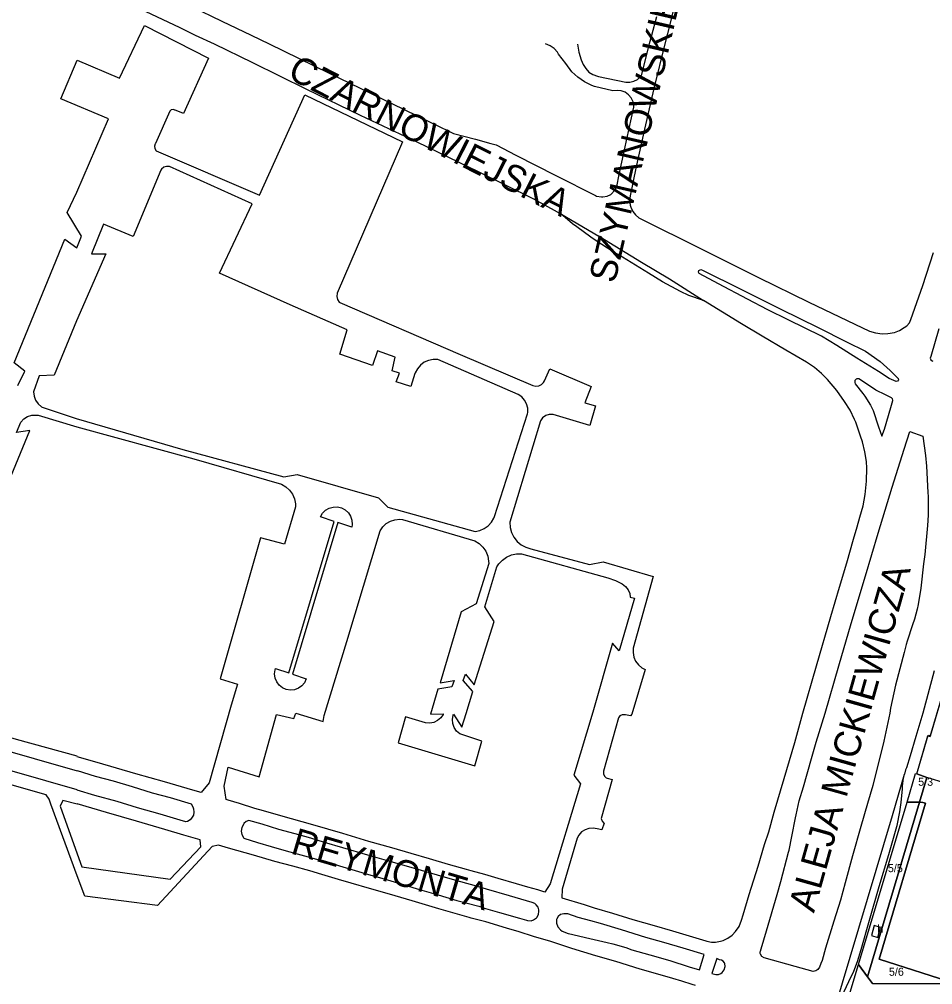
# Model space of a CAD drawing. Extents: x -304109 to -273954, y 21500 to 39796.
# Drawn here: x -294821.6 to -294480.4, y 32148.6 to 32509.2 of the extents above; entities that cross this region are included whole.
import ezdxf

# ---------------------------------------------------------------- set-up
doc = ezdxf.new("R2010")
doc.units = 0
for name, color, linetype in [('Budynki', 7, 'Continuous'), ('Budynki - opisy', 7, 'Continuous'), ('Działki', 7, 'Continuous'), ('Działki - numery', 7, 'Continuous'), ('krawedzie_ulic', 7, 'Continuous'), ('nazwy_ulic', 7, 'Continuous')]:
    doc.layers.add(name, color=color, linetype=linetype)

msp = doc.modelspace()

# ---------------------------------------------------------------- linework, layer by layer
at = {"layer": 'Budynki'}
msp.add_lwpolyline([(-294475.19, 32223.746), (-294482.58, 32226.02), (-294486.37, 32227.39), (-294482.175, 32241.551), (-294481.308, 32241.278), (-294475.2, 32261.86)], dxfattribs=at)
msp.add_lwpolyline([(-294502.24, 32170.67), (-294503.31, 32166.92), (-294500.93, 32166.23), (-294499.844, 32169.975)], close=True, dxfattribs=at)
at = {"layer": 'Działki'}
for points in [[(-294471.69, 32148.89), (-294500.45, 32158.11), (-294483.11, 32216.4), (-294484.07, 32216.68), (-294485.36, 32216.71), (-294482.58, 32226.02), (-294486.37, 32227.39), (-294482.12, 32241.76), (-294481.25, 32241.51), (-294475.2, 32261.86)], [(-294473.03, 32132.95), (-294491.81, 32133.21), (-294491.84, 32132.08), (-294507.77, 32132.79), (-294507.73, 32132.98), (-294512.07, 32132.79), (-294515.99, 32129.98), (-294515.71, 32130.9), (-294508.12, 32156.12), (-294504.78, 32151.57), (-294502.94, 32149.07), (-294471.69, 32148.89)]]:
    msp.add_lwpolyline(points, dxfattribs=at)
for points in [[(-294489.98, 32216.81), (-294486.79, 32227.48), (-294486.37, 32227.39), (-294482.58, 32226.02), (-294485.36, 32216.71)], [(-294489.98, 32216.81), (-294485.36, 32216.71), (-294504.78, 32151.57), (-294508.12, 32156.12)], [(-294485.36, 32216.71), (-294484.07, 32216.68), (-294483.11, 32216.4), (-294500.45, 32158.11), (-294471.69, 32148.89), (-294502.94, 32149.07), (-294504.78, 32151.57)]]:
    msp.add_lwpolyline(points, close=True, dxfattribs=at)
at = {"layer": 'krawedzie_ulic'}
for points in [[(-294800, 32524.461), (-294785.823, 32517.699), (-294774.334, 32512.139), (-294761.926, 32506.23), (-294755.912, 32503.341), (-294748.801, 32500), (-294734.473, 32493.1), (-294714.275, 32483.09), (-294694.281, 32473.39), (-294673.056, 32463.39), (-294661.006, 32457.634), (-294650.459, 32452.443), (-294629.767, 32442.237), (-294626.782, 32440.681), (-294619.349, 32436.599)], [(-294574.933, 32522.624), (-294578.406, 32507.827), (-294580.44, 32500), (-294584.561, 32483.303), (-294588.077, 32468.193), (-294591.351, 32453.577), (-294593.395, 32443.217), (-294593.602, 32441.493), (-294593.41, 32439.767), (-294593.197, 32439.02), (-294592.388, 32437.384), (-294591.45, 32436.178), (-294590.131, 32435.048), (-294589.717, 32434.788), (-294566.915, 32423.463), (-294545.504, 32412.728), (-294526.609, 32403.576), (-294509.466, 32395.301), (-294503.969, 32392.764), (-294501.776, 32392.077), (-294499.224, 32391.671), (-294497.115, 32391.78), (-294494.673, 32392.274), (-294492.807, 32392.983), (-294491.117, 32394.05), (-294490.058, 32394.738), (-294489.119, 32395.793), (-294488.511, 32397.068), (-294484.101, 32409.797), (-294480.066, 32422.053)], [(-294757.223, 32514.004), (-294745.98, 32508.464), (-294734.918, 32503.234), (-294728.225, 32500), (-294706.049, 32489.245), (-294682.195, 32477.684), (-294663.996, 32468.816), (-294661.931, 32467.764), (-294659.373, 32466.494), (-294651.201, 32464.452), (-294645.445, 32462.766), (-294643.475, 32462.361), (-294636.157, 32458.501), (-294621.164, 32450.92), (-294606.327, 32443.336), (-294605.923, 32443.198), (-294604.134, 32442.844), (-294603.57, 32442.852), (-294602.052, 32443.145), (-294600.659, 32443.816), (-294600.381, 32444.045), (-294599.223, 32445.31), (-294598.388, 32446.809), (-294597.493, 32451.262), (-294595.483, 32460.438), (-294592.036, 32476.419), (-294592.045, 32476.866), (-294592.331, 32478.405), (-294592.996, 32479.822), (-294593.998, 32481.026), (-294595.271, 32481.937), (-294596.732, 32482.498), (-294598.288, 32482.672), (-294599.838, 32482.448), (-294606.77, 32484.1), (-294607.683, 32484.468), (-294610.416, 32485.853), (-294612.945, 32487.582), (-294615.228, 32489.626), (-294617.391, 32492.756), (-294620.134, 32496.235), (-294620.569, 32496.899), (-294621.804, 32498.268), (-294623.304, 32499.338), (-294625, 32500.061)], [(-294583.609, 32510.077), (-294585.462, 32503.157), (-294586.338, 32500), (-294589.343, 32488.17)], [(-294784.103, 32487.258), (-294774.847, 32506.956), (-294750.923, 32494.652), (-294760.195, 32474.035), (-294763.557, 32475.364)], [(-294613.067, 32499.984), (-294612.579, 32496.989), (-294611.703, 32494.084), (-294610.943, 32492.293), (-294610.027, 32490.786), (-294608.796, 32489.524), (-294607.313, 32488.571), (-294605.654, 32487.975), (-294605.226, 32487.887), (-294595.048, 32485.732), (-294593.527, 32485.69), (-294592.047, 32486.045), (-294590.711, 32486.771), (-294589.608, 32487.82), (-294589.462, 32488.008)], [(-294822.187, 32372.403), (-294819.561, 32377.828), (-294823.499, 32380.854), (-294804.512, 32427.106), (-294800.117, 32423.851), (-294798.405, 32428.248), (-294803.656, 32437.043), (-294800.091, 32444.689), (-294788.268, 32472.01), (-294806.062, 32479.521), (-294799.911, 32493.982), (-294784.103, 32487.258)], [(-294763.413, 32475.266), (-294763.478, 32475.314), (-294764.167, 32475.548), (-294764.877, 32475.391), (-294765.401, 32474.887), (-294770.702, 32462.764), (-294770.787, 32462.636), (-294771.074, 32461.786), (-294770.968, 32460.895), (-294770.489, 32460.137), (-294731.9, 32443.484), (-294714.969, 32480.955), (-294678.489, 32463.453), (-294702.904, 32406.847), (-294703.014, 32405.685), (-294702.728, 32404.554), (-294702.08, 32403.585), (-294701.863, 32403.376), (-294656.901, 32384.055), (-294629.777, 32372.422), (-294628.671, 32372.143), (-294627.537, 32372.261), (-294626.512, 32372.76), (-294625.72, 32373.58), (-294625.423, 32374.127), (-294623.435, 32378.673), (-294608.006, 32372.044), (-294610.29, 32365.993), (-294606.409, 32364.761), (-294608.491, 32357.469), (-294622.217, 32361.636), (-294622.273, 32361.642), (-294623.654, 32361.592), (-294624.964, 32361.15), (-294626.094, 32360.353), (-294626.95, 32359.268), (-294638.297, 32321.358), (-294638.194, 32319.398), (-294637.698, 32317.5), (-294636.827, 32315.741), (-294635.619, 32314.195), (-294634.123, 32312.925), (-294632.401, 32311.984), (-294630.535, 32311.413), (-294608.609, 32305.555), (-294603.498, 32306.596), (-294584.756, 32301.103), (-294592.234, 32274.349), (-294592.339, 32272.651), (-294592.045, 32270.976), (-294591.37, 32269.414), (-294590.35, 32268.053), (-294589.041, 32266.967), (-294587.802, 32266.323), (-294592.818, 32249.654), (-294593.236, 32248.971), (-294595.155, 32249.345), (-294595.462, 32249.424), (-294596.386, 32249.389), (-294597.212, 32248.971), (-294597.788, 32248.247), (-294603.322, 32228.3), (-294603.376, 32227.37), (-294603.039, 32226.501), (-294602.372, 32225.849), (-294602.006, 32225.665), (-294600.086, 32225.24), (-294604.2, 32210.696), (-294603.889, 32209.723), (-294603.232, 32208.941), (-294603.158, 32208.884), (-294603.981, 32206.414), (-294605.727, 32206.754), (-294607.248, 32207.055), (-294608.795, 32206.959), (-294610.266, 32206.471), (-294611.565, 32205.625), (-294612.605, 32204.476), (-294613.242, 32203.296), (-294618.77, 32184.221), (-294618.892, 32181.046), (-294610.585, 32178.475), (-294606.879, 32177.265), (-294600.054, 32175.343), (-294592.382, 32172.946), (-294584.475, 32170.7), (-294577.6, 32168.649), (-294565.107, 32164.906), (-294564.748, 32164.797), (-294562.999, 32164.521), (-294561.484, 32164.517), (-294559.646, 32164.87), (-294558.701, 32165.13), (-294556.898, 32165.936), (-294555.293, 32167.087)], [(-294800.4, 32360.04), (-294760.55, 32348.485), (-294722.827, 32338.272), (-294717.81, 32339.124), (-294687.377, 32330.427), (-294683.97, 32327.017), (-294651.342, 32317.932), (-294649.558, 32318.242), (-294647.885, 32318.935), (-294646.404, 32319.977), (-294645.187, 32321.318), (-294644.293, 32322.893), (-294644.053, 32323.52), (-294631.763, 32361.831), (-294631.683, 32362.316), (-294631.677, 32363.935), (-294632.068, 32365.506), (-294632.83, 32366.934), (-294633.918, 32368.133), (-294635.266, 32369.029), (-294665.232, 32382.091), (-294666.998, 32382.149), (-294668.732, 32381.81), (-294670.345, 32381.09), (-294671.757, 32380.028), (-294672.894, 32378.675), (-294673.698, 32377.102), (-294673.783, 32376.866), (-294675.374, 32372.058), (-294680.77, 32373.763), (-294679.539, 32376.983), (-294682.284, 32377.836), (-294681.148, 32382.95), (-294687.774, 32385.412), (-294689.667, 32379.919), (-294701.878, 32384.086), (-294699.133, 32393.179), (-294720.411, 32402.543), (-294746.777, 32414.417), (-294734.566, 32440.273), (-294765.473, 32454.171), (-294766.548, 32454.24), (-294767.574, 32453.915), (-294768.414, 32453.24), (-294768.714, 32452.82), (-294779.103, 32428.043), (-294790.178, 32432.684), (-294794.627, 32421.603), (-294789.231, 32421.603), (-294800.203, 32396.524), (-294808.546, 32376.286), (-294814.139, 32376.057), (-294816.251, 32370.004), (-294816.064, 32368.396), (-294815.489, 32366.883), (-294814.562, 32365.556), (-294813.34, 32364.496), (-294812.989, 32364.276), (-294800.4, 32360.04)], [(-294566.035, 32404.22), (-294571.525, 32406.087), (-294574.666, 32407.531), (-294581.304, 32411.163), (-294586.502, 32414.339), (-294597.947, 32421.341), (-294599.758, 32422.406), (-294606.136, 32426.472), (-294608.097, 32427.819), (-294613.345, 32431.643), (-294614.891, 32432.868), (-294618.596, 32435.913), (-294619.349, 32436.599)], [(-294619.349, 32436.599), (-294602.996, 32426.931), (-294589.156, 32418.512), (-294578.709, 32412.204), (-294566.035, 32404.22)], [(-294493.751, 32375.577), (-294493.304, 32374.991), (-294493.205, 32374.532), (-294493.561, 32374.035), (-294494.092, 32373.854), (-294496.649, 32375.035), (-294500.695, 32377.609), (-294508.694, 32382.578), (-294516.2, 32387.307), (-294521.952, 32390.891), (-294534.407, 32396.979), (-294541.97, 32400.702), (-294549.557, 32404.693), (-294560.401, 32410.439), (-294567.652, 32414.254), (-294567.83, 32414.714), (-294567.707, 32415.326), (-294567.547, 32415.494), (-294566.984, 32415.7), (-294566.413, 32415.517), (-294552.028, 32408.421), (-294537.103, 32400.906), (-294523.167, 32394.051), (-294512.64, 32388.771), (-294505.548, 32385.2), (-294499.994, 32381.367), (-294496.299, 32378.053), (-294493.751, 32375.577)], [(-294545.65, 32192.892), (-294543.214, 32201.005), (-294541.666, 32205.702), (-294539.575, 32212.994), (-294535.929, 32225.575), (-294531.937, 32239.079), (-294528.853, 32250), (-294523.834, 32267.678), (-294518.498, 32286.178), (-294515.164, 32297.02), (-294512.528, 32306.136), (-294509.979, 32314.983), (-294508.573, 32319.664), (-294507.58, 32323.27), (-294506.393, 32327.48), (-294505.61, 32331.751), (-294505.1, 32336.623), (-294504.989, 32341.52), (-294505.144, 32343.962), (-294505.711, 32347.676), (-294506.67, 32351.308), (-294507.325, 32353.528), (-294509.154, 32358.721), (-294509.575, 32359.752), (-294511.26, 32363.2), (-294513.294, 32366.453), (-294516.251, 32370.564), (-294519.672, 32374.654), (-294521.888, 32376.955), (-294524.579, 32379.199), (-294527.507, 32381.122), (-294535.301, 32385.625), (-294544.151, 32390.809), (-294551.79, 32395.47), (-294566.035, 32404.22)], [(-294478.069, 32393.53), (-294481.14, 32383.204), (-294481.312, 32382.575), (-294481.095, 32381.961), (-294480.564, 32381.582), (-294480.364, 32381.536)], [(-294500.627, 32356.928), (-294499.374, 32353.445), (-294498.453, 32356.145), (-294496.097, 32364.208), (-294495.274, 32366.762), (-294495.253, 32366.874), (-294495.383, 32367.444), (-294495.842, 32367.806), (-294498.042, 32368.969), (-294501.587, 32370.654), (-294507.41, 32374.528), (-294508.027, 32374.896), (-294508.747, 32374.885), (-294508.998, 32374.781), (-294509.451, 32374.25), (-294509.546, 32373.559), (-294509.338, 32373.035), (-294506.446, 32369.48), (-294505.698, 32368.448), (-294503.641, 32365.071), (-294502.63, 32363.073), (-294500.627, 32356.928)], [(-294836.13, 32311.157), (-294817.606, 32355.652), (-294822.685, 32354.853), (-294821.03, 32358.736), (-294819.876, 32359.911), (-294818.474, 32360.775), (-294816.906, 32361.277), (-294815.262, 32361.387), (-294814.53, 32361.307), (-294800.118, 32356.946), (-294756.4, 32345.02), (-294723.671, 32335.559), (-294722.04, 32334.621), (-294720.644, 32333.36), (-294719.545, 32331.834), (-294718.792, 32330.11), (-294718.42, 32328.266), (-294718.391, 32327.047), (-294722.461, 32313.125), (-294731.453, 32315.493), (-294746.575, 32262.895), (-294740.139, 32260.811), (-294742.411, 32252.95), (-294750.686, 32223.974), (-294753.695, 32220.378), (-294756.753, 32221.25), (-294767.299, 32224.405), (-294778.002, 32227.382), (-294792.458, 32231.637), (-294800, 32233.754)], [(-294520.532, 32250), (-294515.436, 32267.648), (-294510.901, 32283.505), (-294505.536, 32301.358), (-294500.71, 32317.306), (-294495.54, 32334.487), (-294491.099, 32348.601), (-294488.93, 32355.188), (-294484.134, 32353.537), (-294483.102, 32346.249), (-294482.706, 32342.25), (-294482.173, 32332.427), (-294482.127, 32330.955), (-294482.138, 32323.93), (-294482.312, 32320.099), (-294483.346, 32309.324), (-294483.825, 32305.768), (-294484.876, 32296.712), (-294485.863, 32290.637), (-294486.229, 32288.86), (-294487.2, 32285.071), (-294487.914, 32282.992), (-294489.905, 32276.956), (-294490.277, 32275.666), (-294491.052, 32272.665), (-294494.328, 32260.528), (-294496.139, 32251.846), (-294496.472, 32250), (-294498.701, 32239.578), (-294502.702, 32222.957), (-294504.814, 32216.206), (-294507.203, 32207.655), (-294510.367, 32196.691), (-294513.109, 32186.573), (-294514.882, 32180.179), (-294517.367, 32172.299), (-294520.392, 32162.261), (-294521.681, 32157.639), (-294522.131, 32156.536), (-294522.739, 32155.178), (-294523.256, 32154.307), (-294524.068, 32153.702), (-294525.05, 32153.454), (-294525.077, 32153.453), (-294531.804, 32155.384), (-294543.36, 32158.554), (-294544.192, 32159.141), (-294544.736, 32160.001), (-294544.809, 32160.219), (-294544.817, 32160.872), (-294544.749, 32161.043), (-294544.481, 32161.967), (-294542.447, 32168.642), (-294538.557, 32182.276), (-294537.162, 32187.181), (-294534.21, 32198.113), (-294534.016, 32198.891), (-294532.979, 32203.98), (-294531.622, 32210.963), (-294531.368, 32212.076), (-294530.239, 32217.317), (-294528.723, 32222.459), (-294528.699, 32222.53), (-294525.642, 32233.135), (-294523.951, 32239.169), (-294520.532, 32250)], [(-294709.092, 32323.352), (-294708.289, 32324.702), (-294707.172, 32325.807), (-294705.813, 32326.596), (-294704.299, 32327.017), (-294702.728, 32327.044), (-294701.201, 32326.675), (-294699.815, 32325.934), (-294698.661, 32324.868), (-294697.812, 32323.546), (-294697.322, 32322.053), (-294697.224, 32320.485), (-294697.361, 32319.531), (-294702.614, 32321.242), (-294719.595, 32264.58), (-294714.399, 32262.786), (-294715.065, 32261.382), (-294716.066, 32260.193), (-294717.336, 32259.298), (-294718.792, 32258.755), (-294720.338, 32258.6), (-294721.873, 32258.843), (-294723.295, 32259.468), (-294724.512, 32260.435), (-294725.443, 32261.679), (-294726.028, 32263.119), (-294726.227, 32264.66), (-294726.027, 32266.201), (-294725.857, 32266.744), (-294720.921, 32265.039), (-294703.92, 32321.667), (-294709.092, 32323.352)], [(-294700.737, 32205.101), (-294711.968, 32208.264), (-294723.879, 32211.615), (-294730.413, 32213.541), (-294733.655, 32214.427), (-294739.389, 32216.268), (-294743.505, 32217.472), (-294744.32, 32217.704), (-294745.091, 32222.766), (-294743.555, 32229.791), (-294731.926, 32226.169), (-294725.563, 32249.55), (-294718.981, 32248.013), (-294718.322, 32249.989), (-294708.12, 32246.916), (-294707.694, 32249.177), (-294699.203, 32276.814), (-294686.817, 32318.144), (-294685.82, 32319.622), (-294684.519, 32320.842), (-294682.979, 32321.743), (-294681.278, 32322.279), (-294679.5, 32322.423), (-294678.392, 32322.311), (-294651.415, 32314.356), (-294649.794, 32313.358), (-294648.416, 32312.045), (-294647.342, 32310.473), (-294646.619, 32308.712), (-294646.28, 32306.838), (-294646.257, 32305.951), (-294650.895, 32290.798), (-294656.479, 32287.862), (-294664.431, 32261.305), (-294659.13, 32262.157), (-294659.982, 32259.789), (-294665.283, 32259.032), (-294667.933, 32249.655), (-294663.211, 32249.756), (-294663.313, 32249.544), (-294664.181, 32248.265), (-294665.348, 32247.251), (-294666.735, 32246.568), (-294668.251, 32246.262), (-294669.794, 32246.353), (-294677.363, 32248.658), (-294680.106, 32238.888), (-294651.473, 32230.326), (-294648.84, 32239.547), (-294657.068, 32242.291), (-294658.246, 32243.331), (-294659.124, 32244.634), (-294659.647, 32246.116), (-294659.78, 32247.681), (-294659.515, 32249.23), (-294659.372, 32249.646), (-294656.3, 32244.816), (-294654.681, 32249.845), (-294652.22, 32258.084), (-294655.817, 32262.157), (-294654.87, 32264.619), (-294651.652, 32260.547), (-294644.177, 32284.293), (-294647.679, 32289.786), (-294643.157, 32304.646), (-294642.419, 32305.804), (-294641.115, 32307.218), (-294639.547, 32308.333), (-294637.783, 32309.1), (-294635.899, 32309.487), (-294633.975, 32309.477), (-294601.717, 32300.581), (-294598.894, 32299.582), (-294596.333, 32298.279), (-294595.117, 32297.345), (-294594.182, 32296.13), (-294593.592, 32294.715), (-294593.387, 32293.297), (-294591.778, 32292.918), (-294597.551, 32273.332), (-294600.012, 32276.173), (-294607.301, 32250.412), (-294614.507, 32226.809), (-294611.984, 32223.626), (-294623.268, 32186.307), (-294625.292, 32183.15), (-294627.926, 32183.981), (-294631.613, 32184.979), (-294635.886, 32186.256), (-294642.687, 32188.259), (-294647.72, 32189.688), (-294652.775, 32191.142), (-294654.51, 32191.567), (-294661.282, 32193.513), (-294668.346, 32195.615)], [(-294479.863, 32265.873), (-294484.08, 32250), (-294486.755, 32241.298), (-294488.872, 32234.057), (-294490.211, 32229.59), (-294490.556, 32228.833), (-294490.932, 32227.28)], [(-294800, 32221.361), (-294823.411, 32228.146), (-294866.312, 32240.357), (-294878.366, 32244.676), (-294887.26, 32247.814), (-294891.621, 32250), (-294897.257, 32252.397), (-294898.532, 32253.566), (-294899.505, 32254.997), (-294899.614, 32255.213), (-294899.644, 32256.22), (-294899.284, 32257.162), (-294898.589, 32257.892), (-294897.666, 32258.297), (-294897.192, 32258.356), (-294896.024, 32258.578), (-294894.343, 32258.501), (-294872.31, 32250), (-294864.563, 32247.263), (-294832.182, 32237.673), (-294800, 32228.488)], [(-294800, 32233.96), (-294822.602, 32240.214), (-294834.678, 32243.718), (-294855.086, 32250), (-294858.912, 32251.33)], [(-294809.819, 32215.995), (-294810.464, 32217.875), (-294811.591, 32219.499), (-294848.353, 32229.984), (-294857.703, 32232.763)], [(-294800, 32228.568), (-294793.26, 32226.485), (-294786.544, 32224.737), (-294779.419, 32222.624), (-294771.987, 32220.275), (-294765.194, 32218.449), (-294757.4, 32216.199), (-294756.729, 32214.986), (-294756.517, 32214.255), (-294756.379, 32212.971), (-294756.568, 32211.907), (-294757.199, 32210.799), (-294757.799, 32210.192), (-294758.806, 32209.563), (-294759.381, 32209.382), (-294761.541, 32210.05), (-294768.975, 32212.244), (-294777.413, 32214.63), (-294785.001, 32216.954), (-294793.31, 32219.287), (-294800, 32221.188)], [(-294517.323, 32138.419), (-294514.889, 32143.214), (-294513.44, 32146.005), (-294511.749, 32149.773), (-294509.877, 32153.615), (-294508.496, 32157.232), (-294507.183, 32161.699), (-294504.018, 32172.74), (-294500.399, 32185.27), (-294496.838, 32197.182), (-294493.753, 32207.618), (-294493.623, 32208.094), (-294492.632, 32213.168), (-294492.187, 32216.63), (-294491.721, 32221.774), (-294491.68, 32222.703), (-294491.258, 32225.854), (-294490.932, 32227.28)], [(-294517.323, 32138.419), (-294495.469, 32211.812), (-294490.932, 32227.28)], [(-294569.019, 32148.259), (-294570.295, 32148.702), (-294574.167, 32149.919), (-294577.457, 32150.892), (-294580.438, 32151.781), (-294589.722, 32154.38), (-294598.81, 32157.261), (-294606.175, 32159.37), (-294615.162, 32162.043), (-294623.089, 32164.702), (-294629.467, 32166.63), (-294634.867, 32168.343), (-294639.655, 32169.729), (-294647.328, 32171.996), (-294652.766, 32173.459), (-294653.498, 32173.637), (-294664.875, 32176.932), (-294674.889, 32179.873), (-294683.271, 32182.373), (-294690.759, 32184.518), (-294697.643, 32186.508), (-294702.299, 32187.855), (-294708.602, 32189.78), (-294713.078, 32191.091), (-294719.458, 32192.81), (-294726.097, 32194.609), (-294734.122, 32196.964), (-294743.436, 32199.539), (-294747.172, 32200.638), (-294749.506, 32200.199), (-294769.926, 32178.217), (-294797.105, 32181.599), (-294800, 32189.242), (-294809.819, 32215.995)], [(-294800, 32216.017), (-294805.373, 32217.417), (-294806.355, 32215.223), (-294800, 32197.489), (-294798.232, 32192.59), (-294765.279, 32187.94), (-294753.816, 32200.023), (-294754.001, 32202.647), (-294760.078, 32204.436), (-294767.28, 32206.576), (-294777.775, 32209.705), (-294788.965, 32212.893), (-294800, 32216.132)], [(-294700.753, 32199.751), (-294707.521, 32201.715), (-294712.717, 32203.292), (-294718.532, 32204.876), (-294724.655, 32206.591), (-294730.853, 32208.489), (-294735.869, 32209.961), (-294736.877, 32209.525), (-294737.666, 32208.76), (-294737.714, 32208.69), (-294738.412, 32207.33), (-294738.723, 32205.966), (-294738.481, 32204.682), (-294737.864, 32203.531), (-294737.719, 32203.349), (-294732.628, 32201.644), (-294727.457, 32200.17), (-294721.952, 32198.59), (-294717.784, 32197.488), (-294712.33, 32195.934), (-294706.002, 32194.087), (-294704.019, 32193.54), (-294700.327, 32192.535), (-294699.809, 32192.391), (-294691.198, 32189.765), (-294685.342, 32188.062), (-294677.496, 32185.807), (-294672.132, 32184.169), (-294665.136, 32182.179), (-294658.162, 32180.078), (-294649.967, 32177.863), (-294647.418, 32177.067), (-294642.273, 32175.593), (-294634.756, 32173.415), (-294632.139, 32172.622), (-294631.763, 32172.529), (-294630.395, 32172.451), (-294629.547, 32172.757), (-294628.434, 32173.51), (-294628.307, 32173.669), (-294627.708, 32174.789), (-294627.485, 32176.039), (-294627.503, 32176.495), (-294627.825, 32177.561), (-294628.501, 32178.447), (-294629, 32178.847), (-294630.068, 32179.312), (-294638.457, 32181.709), (-294647.07, 32184.24), (-294652.575, 32185.846), (-294653.02, 32185.966), (-294658.026, 32187.314), (-294665.425, 32189.459), (-294674.343, 32192.091), (-294683.507, 32194.745), (-294691.375, 32197.001), (-294700.753, 32199.751)], [(-294668.346, 32195.615), (-294675.252, 32197.627), (-294682.405, 32199.662), (-294691.01, 32202.094), (-294700.737, 32205.101)], [(-294555.293, 32167.087), (-294554.074, 32168.388), (-294552.732, 32170.33), (-294551.829, 32172.689), (-294551.214, 32174.692), (-294548.99, 32182.317), (-294545.65, 32192.892)], [(-294616.383, 32167.641), (-294608.419, 32165.886), (-294602.013, 32164.368), (-294599.942, 32163.788), (-294595.022, 32162.485), (-294592.732, 32161.629), (-294586.087, 32159.762), (-294578.568, 32157.599), (-294571.386, 32155.285), (-294567.472, 32154.098), (-294565.72, 32159.814), (-294573.547, 32162.213), (-294580.86, 32164.348), (-294587.556, 32166.242), (-294596.643, 32169.123), (-294604.548, 32171.497), (-294608.128, 32172.473), (-294612.843, 32173.696), (-294616.729, 32175.012), (-294618.151, 32175.066), (-294619.368, 32174.787), (-294620.25, 32174.11), (-294620.838, 32173.167), (-294620.916, 32172.945), (-294620.875, 32171.532), (-294620.46, 32170.226), (-294619.425, 32169.083), (-294618.774, 32168.602), (-294616.535, 32167.688), (-294616.383, 32167.641)], [(-294561.06, 32158.308), (-294562.94, 32152.774), (-294561.394, 32152.341), (-294560.42, 32152.326), (-294559.519, 32152.699), (-294559.032, 32153.138), (-294558.289, 32154.143), (-294557.899, 32155.33), (-294557.893, 32155.373), (-294558.056, 32156.507), (-294558.134, 32156.72), (-294558.689, 32157.391), (-294559.259, 32157.69), (-294560.006, 32157.881), (-294561.06, 32158.308)]]:
    msp.add_lwpolyline(points, dxfattribs=at)

# ---------------------------------------------------------------- texts
at = {"layer": 'Budynki - opisy'}
msp.add_text('h', height=3, dxfattribs=at).set_placement((-294501.112, 32167.954))
at = {"layer": 'Działki - numery'}
for s, p in [('5/3', (-294485.84, 32222.88)), ('5/5', (-294497.148, 32190.618)), ('5/6', (-294496.757, 32151.908))]:
    msp.add_text(s, height=3, dxfattribs=at).set_placement(p)
at = {"layer": 'nazwy_ulic'}
for s, rotation, p in [('SZYMANOWSKIEGO', 77.0125, (-294599.116, 32410.282)), ('CZARNOWIEJSKA', 333.06162, (-294721.842, 32487.437)), ('ALEJA MICKIEWICZA', 74.29094, (-294524.758, 32175.133)), ('REYMONTA', 343.59073, (-294720.566, 32197.667))]:
    msp.add_text(s, height=10, rotation=rotation, dxfattribs=at).set_placement(p)

doc.saveas('drawing.dxf')
